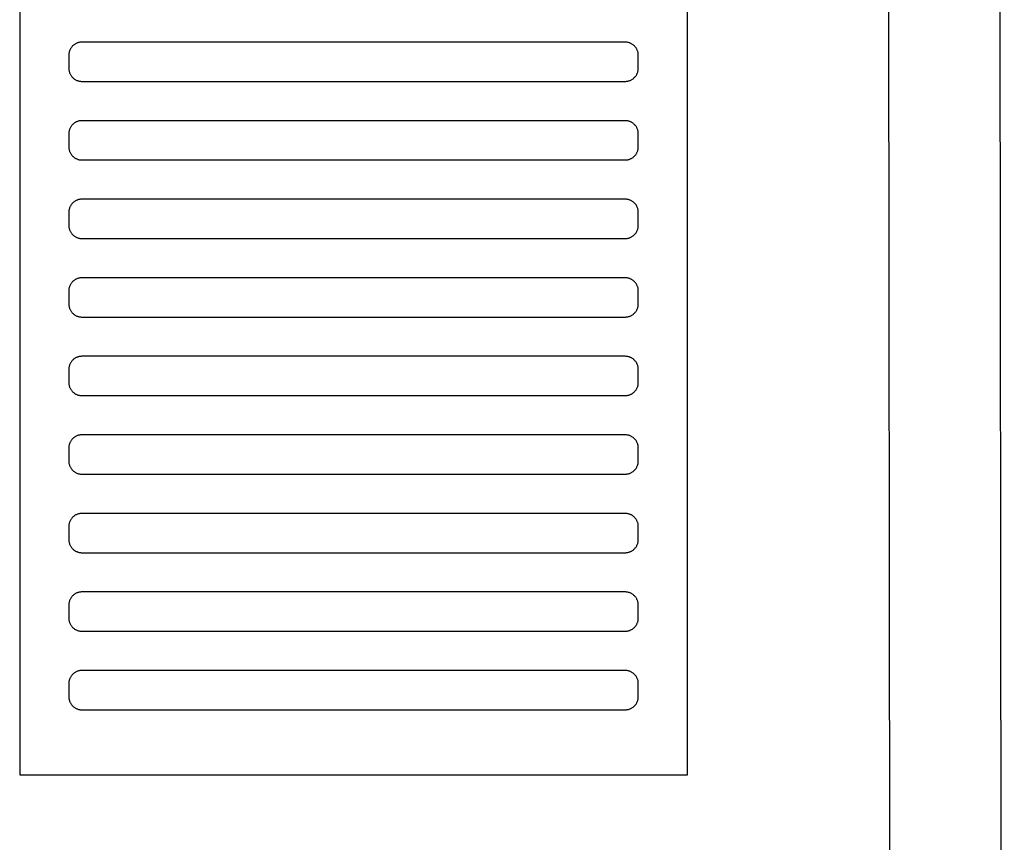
# Model space of a CAD drawing. Header units: millimetres. Extents: x -32221 to 212500, y 31663 to 93766.
# Tile 293 of 340: x 88788 to 88939, y 48823 to 48949. Entities that reach past the tile are written whole.
import ezdxf

# ---------------------------------------------------------------- set-up
doc = ezdxf.new("R2010")
doc.units = ezdxf.units.MM
doc.layers.add('Sciany', color=250, linetype='Continuous')
doc.layers.add('Wyposazenie', color=250, linetype='Continuous')

msp = doc.modelspace()

# ---------------------------------------------------------------- linework, layer by layer
at = {"layer": 'Sciany'}
for p, q in [((88921.488, 48475.651), (88918.777, 50705.542)), ((88938.547, 48458.634), (88935.662, 50703.258))]:
    msp.add_line(p, q, dxfattribs=at)
at = {"layer": 'Wyposazenie'}
for points in [[(88890.133, 48833.117), (88890.133, 50348.076), (88788.133, 50348.076), (88788.133, 48833.117)], [(88880.633, 48939.076), (88880.736, 48939.079), (88880.837, 48939.087), (88880.937, 48939.099), (88881.035, 48939.117), (88881.132, 48939.139), (88881.227, 48939.166), (88881.32, 48939.198), (88881.411, 48939.234), (88881.499, 48939.274), (88881.586, 48939.318), (88881.669, 48939.366), (88881.75, 48939.418), (88881.829, 48939.474), (88881.904, 48939.533), (88881.977, 48939.596), (88882.047, 48939.663), (88882.113, 48939.732), (88882.176, 48939.805), (88882.235, 48939.88), (88882.291, 48939.959), (88882.343, 48940.04), (88882.391, 48940.124), (88882.435, 48940.21), (88882.475, 48940.298), (88882.511, 48940.389), (88882.543, 48940.482), (88882.57, 48940.577), (88882.592, 48940.674), (88882.61, 48940.772), (88882.622, 48940.872), (88882.63, 48940.974), (88882.633, 48941.076), (88882.633, 48943.076), (88882.63, 48943.179), (88882.622, 48943.281), (88882.61, 48943.381), (88882.592, 48943.479), (88882.57, 48943.576), (88882.543, 48943.671), (88882.511, 48943.764), (88882.475, 48943.854), (88882.435, 48943.943), (88882.391, 48944.029), (88882.343, 48944.113), (88882.291, 48944.194), (88882.235, 48944.273), (88882.176, 48944.348), (88882.113, 48944.421), (88882.047, 48944.49), (88881.977, 48944.556), (88881.904, 48944.619), (88881.829, 48944.679), (88881.75, 48944.735), (88881.669, 48944.787), (88881.586, 48944.835), (88881.499, 48944.879), (88881.411, 48944.919), (88881.32, 48944.955), (88881.227, 48944.986), (88881.132, 48945.013), (88881.035, 48945.036), (88880.937, 48945.053), (88880.837, 48945.066), (88880.736, 48945.074), (88880.633, 48945.076), (88797.633, 48945.076), (88797.53, 48945.074), (88797.428, 48945.066), (88797.328, 48945.053), (88797.23, 48945.036), (88797.133, 48945.013), (88797.038, 48944.986), (88796.945, 48944.955), (88796.855, 48944.919), (88796.766, 48944.879), (88796.68, 48944.835), (88796.596, 48944.787), (88796.515, 48944.735), (88796.436, 48944.679), (88796.361, 48944.619), (88796.288, 48944.556), (88796.219, 48944.49), (88796.153, 48944.421), (88796.09, 48944.348), (88796.03, 48944.273), (88795.975, 48944.194), (88795.922, 48944.113), (88795.874, 48944.029), (88795.83, 48943.943), (88795.79, 48943.854), (88795.754, 48943.764), (88795.723, 48943.671), (88795.696, 48943.576), (88795.673, 48943.479), (88795.656, 48943.381), (88795.643, 48943.281), (88795.635, 48943.179), (88795.633, 48943.076), (88795.633, 48941.076), (88795.635, 48940.974), (88795.643, 48940.872), (88795.656, 48940.772), (88795.673, 48940.674), (88795.696, 48940.577), (88795.723, 48940.482), (88795.754, 48940.389), (88795.79, 48940.298), (88795.83, 48940.21), (88795.874, 48940.124), (88795.922, 48940.04), (88795.975, 48939.959), (88796.03, 48939.88), (88796.09, 48939.805), (88796.153, 48939.732), (88796.219, 48939.663), (88796.288, 48939.596), (88796.361, 48939.533), (88796.436, 48939.474), (88796.515, 48939.418), (88796.596, 48939.366), (88796.68, 48939.318), (88796.766, 48939.274), (88796.855, 48939.234), (88796.945, 48939.198), (88797.038, 48939.166), (88797.133, 48939.139), (88797.23, 48939.117), (88797.328, 48939.099), (88797.428, 48939.087), (88797.53, 48939.079), (88797.633, 48939.076)], [(88880.633, 48927.076), (88880.736, 48927.079), (88880.837, 48927.087), (88880.937, 48927.099), (88881.035, 48927.117), (88881.132, 48927.139), (88881.227, 48927.166), (88881.32, 48927.198), (88881.411, 48927.234), (88881.499, 48927.274), (88881.586, 48927.318), (88881.669, 48927.366), (88881.75, 48927.418), (88881.829, 48927.474), (88881.904, 48927.533), (88881.977, 48927.596), (88882.047, 48927.663), (88882.113, 48927.732), (88882.176, 48927.805), (88882.235, 48927.88), (88882.291, 48927.959), (88882.343, 48928.04), (88882.391, 48928.124), (88882.435, 48928.21), (88882.475, 48928.298), (88882.511, 48928.389), (88882.543, 48928.482), (88882.57, 48928.577), (88882.592, 48928.674), (88882.61, 48928.772), (88882.622, 48928.872), (88882.63, 48928.974), (88882.633, 48929.076), (88882.633, 48931.076), (88882.63, 48931.179), (88882.622, 48931.281), (88882.61, 48931.381), (88882.592, 48931.479), (88882.57, 48931.576), (88882.543, 48931.671), (88882.511, 48931.764), (88882.475, 48931.854), (88882.435, 48931.943), (88882.391, 48932.029), (88882.343, 48932.113), (88882.291, 48932.194), (88882.235, 48932.273), (88882.176, 48932.348), (88882.113, 48932.421), (88882.047, 48932.49), (88881.977, 48932.556), (88881.904, 48932.619), (88881.829, 48932.679), (88881.75, 48932.735), (88881.669, 48932.787), (88881.586, 48932.835), (88881.499, 48932.879), (88881.411, 48932.919), (88881.32, 48932.955), (88881.227, 48932.986), (88881.132, 48933.013), (88881.035, 48933.036), (88880.937, 48933.053), (88880.837, 48933.066), (88880.736, 48933.074), (88880.633, 48933.076), (88797.633, 48933.076), (88797.53, 48933.074), (88797.428, 48933.066), (88797.328, 48933.053), (88797.23, 48933.036), (88797.133, 48933.013), (88797.038, 48932.986), (88796.945, 48932.955), (88796.855, 48932.919), (88796.766, 48932.879), (88796.68, 48932.835), (88796.596, 48932.787), (88796.515, 48932.735), (88796.436, 48932.679), (88796.361, 48932.619), (88796.288, 48932.556), (88796.219, 48932.49), (88796.153, 48932.421), (88796.09, 48932.348), (88796.03, 48932.273), (88795.975, 48932.194), (88795.922, 48932.113), (88795.874, 48932.029), (88795.83, 48931.943), (88795.79, 48931.854), (88795.754, 48931.764), (88795.723, 48931.671), (88795.696, 48931.576), (88795.673, 48931.479), (88795.656, 48931.381), (88795.643, 48931.281), (88795.635, 48931.179), (88795.633, 48931.076), (88795.633, 48929.076), (88795.635, 48928.974), (88795.643, 48928.872), (88795.656, 48928.772), (88795.673, 48928.674), (88795.696, 48928.577), (88795.723, 48928.482), (88795.754, 48928.389), (88795.79, 48928.298), (88795.83, 48928.21), (88795.874, 48928.124), (88795.922, 48928.04), (88795.975, 48927.959), (88796.03, 48927.88), (88796.09, 48927.805), (88796.153, 48927.732), (88796.219, 48927.663), (88796.288, 48927.596), (88796.361, 48927.533), (88796.436, 48927.474), (88796.515, 48927.418), (88796.596, 48927.366), (88796.68, 48927.318), (88796.766, 48927.274), (88796.855, 48927.234), (88796.945, 48927.198), (88797.038, 48927.166), (88797.133, 48927.139), (88797.23, 48927.117), (88797.328, 48927.099), (88797.428, 48927.087), (88797.53, 48927.079), (88797.633, 48927.076)], [(88880.633, 48915.076), (88880.736, 48915.079), (88880.837, 48915.087), (88880.937, 48915.099), (88881.035, 48915.117), (88881.132, 48915.139), (88881.227, 48915.166), (88881.32, 48915.198), (88881.411, 48915.234), (88881.499, 48915.274), (88881.586, 48915.318), (88881.669, 48915.366), (88881.75, 48915.418), (88881.829, 48915.474), (88881.904, 48915.533), (88881.977, 48915.596), (88882.047, 48915.663), (88882.113, 48915.732), (88882.176, 48915.805), (88882.235, 48915.88), (88882.291, 48915.959), (88882.343, 48916.04), (88882.391, 48916.124), (88882.435, 48916.21), (88882.475, 48916.298), (88882.511, 48916.389), (88882.543, 48916.482), (88882.57, 48916.577), (88882.592, 48916.674), (88882.61, 48916.772), (88882.622, 48916.872), (88882.63, 48916.974), (88882.633, 48917.076), (88882.633, 48919.076), (88882.63, 48919.179), (88882.622, 48919.281), (88882.61, 48919.381), (88882.592, 48919.479), (88882.57, 48919.576), (88882.543, 48919.671), (88882.511, 48919.764), (88882.475, 48919.854), (88882.435, 48919.943), (88882.391, 48920.029), (88882.343, 48920.113), (88882.291, 48920.194), (88882.235, 48920.273), (88882.176, 48920.348), (88882.113, 48920.421), (88882.047, 48920.49), (88881.977, 48920.556), (88881.904, 48920.619), (88881.829, 48920.679), (88881.75, 48920.735), (88881.669, 48920.787), (88881.586, 48920.835), (88881.499, 48920.879), (88881.411, 48920.919), (88881.32, 48920.955), (88881.227, 48920.986), (88881.132, 48921.013), (88881.035, 48921.036), (88880.937, 48921.053), (88880.837, 48921.066), (88880.736, 48921.074), (88880.633, 48921.076), (88797.633, 48921.076), (88797.53, 48921.074), (88797.428, 48921.066), (88797.328, 48921.053), (88797.23, 48921.036), (88797.133, 48921.013), (88797.038, 48920.986), (88796.945, 48920.955), (88796.855, 48920.919), (88796.766, 48920.879), (88796.68, 48920.835), (88796.596, 48920.787), (88796.515, 48920.735), (88796.436, 48920.679), (88796.361, 48920.619), (88796.288, 48920.556), (88796.219, 48920.49), (88796.153, 48920.421), (88796.09, 48920.348), (88796.03, 48920.273), (88795.975, 48920.194), (88795.922, 48920.113), (88795.874, 48920.029), (88795.83, 48919.943), (88795.79, 48919.854), (88795.754, 48919.764), (88795.723, 48919.671), (88795.696, 48919.576), (88795.673, 48919.479), (88795.656, 48919.381), (88795.643, 48919.281), (88795.635, 48919.179), (88795.633, 48919.076), (88795.633, 48917.076), (88795.635, 48916.974), (88795.643, 48916.872), (88795.656, 48916.772), (88795.673, 48916.674), (88795.696, 48916.577), (88795.723, 48916.482), (88795.754, 48916.389), (88795.79, 48916.298), (88795.83, 48916.21), (88795.874, 48916.124), (88795.922, 48916.04), (88795.975, 48915.959), (88796.03, 48915.88), (88796.09, 48915.805), (88796.153, 48915.732), (88796.219, 48915.663), (88796.288, 48915.596), (88796.361, 48915.533), (88796.436, 48915.474), (88796.515, 48915.418), (88796.596, 48915.366), (88796.68, 48915.318), (88796.766, 48915.274), (88796.855, 48915.234), (88796.945, 48915.198), (88797.038, 48915.166), (88797.133, 48915.139), (88797.23, 48915.117), (88797.328, 48915.099), (88797.428, 48915.087), (88797.53, 48915.079), (88797.633, 48915.076)], [(88880.633, 48903.076), (88880.736, 48903.079), (88880.837, 48903.087), (88880.937, 48903.099), (88881.035, 48903.117), (88881.132, 48903.139), (88881.227, 48903.166), (88881.32, 48903.198), (88881.411, 48903.234), (88881.499, 48903.274), (88881.586, 48903.318), (88881.669, 48903.366), (88881.75, 48903.418), (88881.829, 48903.474), (88881.904, 48903.533), (88881.977, 48903.596), (88882.047, 48903.663), (88882.113, 48903.732), (88882.176, 48903.805), (88882.235, 48903.88), (88882.291, 48903.959), (88882.343, 48904.04), (88882.391, 48904.124), (88882.435, 48904.21), (88882.475, 48904.298), (88882.511, 48904.389), (88882.543, 48904.482), (88882.57, 48904.577), (88882.592, 48904.674), (88882.61, 48904.772), (88882.622, 48904.872), (88882.63, 48904.974), (88882.633, 48905.076), (88882.633, 48907.076), (88882.63, 48907.179), (88882.622, 48907.281), (88882.61, 48907.381), (88882.592, 48907.479), (88882.57, 48907.576), (88882.543, 48907.671), (88882.511, 48907.764), (88882.475, 48907.854), (88882.435, 48907.943), (88882.391, 48908.029), (88882.343, 48908.113), (88882.291, 48908.194), (88882.235, 48908.273), (88882.176, 48908.348), (88882.113, 48908.421), (88882.047, 48908.49), (88881.977, 48908.556), (88881.904, 48908.619), (88881.829, 48908.679), (88881.75, 48908.735), (88881.669, 48908.787), (88881.586, 48908.835), (88881.499, 48908.879), (88881.411, 48908.919), (88881.32, 48908.955), (88881.227, 48908.986), (88881.132, 48909.013), (88881.035, 48909.036), (88880.937, 48909.053), (88880.837, 48909.066), (88880.736, 48909.074), (88880.633, 48909.076), (88797.633, 48909.076), (88797.53, 48909.074), (88797.428, 48909.066), (88797.328, 48909.053), (88797.23, 48909.036), (88797.133, 48909.013), (88797.038, 48908.986), (88796.945, 48908.955), (88796.855, 48908.919), (88796.766, 48908.879), (88796.68, 48908.835), (88796.596, 48908.787), (88796.515, 48908.735), (88796.436, 48908.679), (88796.361, 48908.619), (88796.288, 48908.556), (88796.219, 48908.49), (88796.153, 48908.421), (88796.09, 48908.348), (88796.03, 48908.273), (88795.975, 48908.194), (88795.922, 48908.113), (88795.874, 48908.029), (88795.83, 48907.943), (88795.79, 48907.854), (88795.754, 48907.764), (88795.723, 48907.671), (88795.696, 48907.576), (88795.673, 48907.479), (88795.656, 48907.381), (88795.643, 48907.281), (88795.635, 48907.179), (88795.633, 48907.076), (88795.633, 48905.076), (88795.635, 48904.974), (88795.643, 48904.872), (88795.656, 48904.772), (88795.673, 48904.674), (88795.696, 48904.577), (88795.723, 48904.482), (88795.754, 48904.389), (88795.79, 48904.298), (88795.83, 48904.21), (88795.874, 48904.124), (88795.922, 48904.04), (88795.975, 48903.959), (88796.03, 48903.88), (88796.09, 48903.805), (88796.153, 48903.732), (88796.219, 48903.663), (88796.288, 48903.596), (88796.361, 48903.533), (88796.436, 48903.474), (88796.515, 48903.418), (88796.596, 48903.366), (88796.68, 48903.318), (88796.766, 48903.274), (88796.855, 48903.234), (88796.945, 48903.198), (88797.038, 48903.166), (88797.133, 48903.139), (88797.23, 48903.117), (88797.328, 48903.099), (88797.428, 48903.087), (88797.53, 48903.079), (88797.633, 48903.076)], [(88880.633, 48891.076), (88880.736, 48891.079), (88880.837, 48891.087), (88880.937, 48891.099), (88881.035, 48891.117), (88881.132, 48891.139), (88881.227, 48891.166), (88881.32, 48891.198), (88881.411, 48891.234), (88881.499, 48891.274), (88881.586, 48891.318), (88881.669, 48891.366), (88881.75, 48891.418), (88881.829, 48891.474), (88881.904, 48891.533), (88881.977, 48891.596), (88882.047, 48891.663), (88882.113, 48891.732), (88882.176, 48891.805), (88882.235, 48891.88), (88882.291, 48891.959), (88882.343, 48892.04), (88882.391, 48892.124), (88882.435, 48892.21), (88882.475, 48892.298), (88882.511, 48892.389), (88882.543, 48892.482), (88882.57, 48892.577), (88882.592, 48892.674), (88882.61, 48892.772), (88882.622, 48892.872), (88882.63, 48892.974), (88882.633, 48893.076), (88882.633, 48895.076), (88882.63, 48895.179), (88882.622, 48895.281), (88882.61, 48895.381), (88882.592, 48895.479), (88882.57, 48895.576), (88882.543, 48895.671), (88882.511, 48895.764), (88882.475, 48895.854), (88882.435, 48895.943), (88882.391, 48896.029), (88882.343, 48896.113), (88882.291, 48896.194), (88882.235, 48896.273), (88882.176, 48896.348), (88882.113, 48896.421), (88882.047, 48896.49), (88881.977, 48896.556), (88881.904, 48896.619), (88881.829, 48896.679), (88881.75, 48896.735), (88881.669, 48896.787), (88881.586, 48896.835), (88881.499, 48896.879), (88881.411, 48896.919), (88881.32, 48896.955), (88881.227, 48896.986), (88881.132, 48897.013), (88881.035, 48897.036), (88880.937, 48897.053), (88880.837, 48897.066), (88880.736, 48897.074), (88880.633, 48897.076), (88797.633, 48897.076), (88797.53, 48897.074), (88797.428, 48897.066), (88797.328, 48897.053), (88797.23, 48897.036), (88797.133, 48897.013), (88797.038, 48896.986), (88796.945, 48896.955), (88796.855, 48896.919), (88796.766, 48896.879), (88796.68, 48896.835), (88796.596, 48896.787), (88796.515, 48896.735), (88796.436, 48896.679), (88796.361, 48896.619), (88796.288, 48896.556), (88796.219, 48896.49), (88796.153, 48896.421), (88796.09, 48896.348), (88796.03, 48896.273), (88795.975, 48896.194), (88795.922, 48896.113), (88795.874, 48896.029), (88795.83, 48895.943), (88795.79, 48895.854), (88795.754, 48895.764), (88795.723, 48895.671), (88795.696, 48895.576), (88795.673, 48895.479), (88795.656, 48895.381), (88795.643, 48895.281), (88795.635, 48895.179), (88795.633, 48895.076), (88795.633, 48893.076), (88795.635, 48892.974), (88795.643, 48892.872), (88795.656, 48892.772), (88795.673, 48892.674), (88795.696, 48892.577), (88795.723, 48892.482), (88795.754, 48892.389), (88795.79, 48892.298), (88795.83, 48892.21), (88795.874, 48892.124), (88795.922, 48892.04), (88795.975, 48891.959), (88796.03, 48891.88), (88796.09, 48891.805), (88796.153, 48891.732), (88796.219, 48891.663), (88796.288, 48891.596), (88796.361, 48891.533), (88796.436, 48891.474), (88796.515, 48891.418), (88796.596, 48891.366), (88796.68, 48891.318), (88796.766, 48891.274), (88796.855, 48891.234), (88796.945, 48891.198), (88797.038, 48891.166), (88797.133, 48891.139), (88797.23, 48891.117), (88797.328, 48891.099), (88797.428, 48891.087), (88797.53, 48891.079), (88797.633, 48891.076)], [(88880.633, 48879.076), (88880.736, 48879.079), (88880.837, 48879.087), (88880.937, 48879.099), (88881.035, 48879.117), (88881.132, 48879.139), (88881.227, 48879.166), (88881.32, 48879.198), (88881.411, 48879.234), (88881.499, 48879.274), (88881.586, 48879.318), (88881.669, 48879.366), (88881.75, 48879.418), (88881.829, 48879.474), (88881.904, 48879.533), (88881.977, 48879.596), (88882.047, 48879.663), (88882.113, 48879.732), (88882.176, 48879.805), (88882.235, 48879.88), (88882.291, 48879.959), (88882.343, 48880.04), (88882.391, 48880.124), (88882.435, 48880.21), (88882.475, 48880.298), (88882.511, 48880.389), (88882.543, 48880.482), (88882.57, 48880.577), (88882.592, 48880.674), (88882.61, 48880.772), (88882.622, 48880.872), (88882.63, 48880.974), (88882.633, 48881.076), (88882.633, 48883.076), (88882.63, 48883.179), (88882.622, 48883.281), (88882.61, 48883.381), (88882.592, 48883.479), (88882.57, 48883.576), (88882.543, 48883.671), (88882.511, 48883.764), (88882.475, 48883.854), (88882.435, 48883.943), (88882.391, 48884.029), (88882.343, 48884.113), (88882.291, 48884.194), (88882.235, 48884.273), (88882.176, 48884.348), (88882.113, 48884.421), (88882.047, 48884.49), (88881.977, 48884.556), (88881.904, 48884.619), (88881.829, 48884.679), (88881.75, 48884.735), (88881.669, 48884.787), (88881.586, 48884.835), (88881.499, 48884.879), (88881.411, 48884.919), (88881.32, 48884.955), (88881.227, 48884.986), (88881.132, 48885.013), (88881.035, 48885.036), (88880.937, 48885.053), (88880.837, 48885.066), (88880.736, 48885.074), (88880.633, 48885.076), (88797.633, 48885.076), (88797.53, 48885.074), (88797.428, 48885.066), (88797.328, 48885.053), (88797.23, 48885.036), (88797.133, 48885.013), (88797.038, 48884.986), (88796.945, 48884.955), (88796.855, 48884.919), (88796.766, 48884.879), (88796.68, 48884.835), (88796.596, 48884.787), (88796.515, 48884.735), (88796.436, 48884.679), (88796.361, 48884.619), (88796.288, 48884.556), (88796.219, 48884.49), (88796.153, 48884.421), (88796.09, 48884.348), (88796.03, 48884.273), (88795.975, 48884.194), (88795.922, 48884.113), (88795.874, 48884.029), (88795.83, 48883.943), (88795.79, 48883.854), (88795.754, 48883.764), (88795.723, 48883.671), (88795.696, 48883.576), (88795.673, 48883.479), (88795.656, 48883.381), (88795.643, 48883.281), (88795.635, 48883.179), (88795.633, 48883.076), (88795.633, 48881.076), (88795.635, 48880.974), (88795.643, 48880.872), (88795.656, 48880.772), (88795.673, 48880.674), (88795.696, 48880.577), (88795.723, 48880.482), (88795.754, 48880.389), (88795.79, 48880.298), (88795.83, 48880.21), (88795.874, 48880.124), (88795.922, 48880.04), (88795.975, 48879.959), (88796.03, 48879.88), (88796.09, 48879.805), (88796.153, 48879.732), (88796.219, 48879.663), (88796.288, 48879.596), (88796.361, 48879.533), (88796.436, 48879.474), (88796.515, 48879.418), (88796.596, 48879.366), (88796.68, 48879.318), (88796.766, 48879.274), (88796.855, 48879.234), (88796.945, 48879.198), (88797.038, 48879.166), (88797.133, 48879.139), (88797.23, 48879.117), (88797.328, 48879.099), (88797.428, 48879.087), (88797.53, 48879.079), (88797.633, 48879.076)], [(88880.633, 48867.076), (88880.736, 48867.079), (88880.837, 48867.087), (88880.937, 48867.099), (88881.035, 48867.117), (88881.132, 48867.139), (88881.227, 48867.166), (88881.32, 48867.198), (88881.411, 48867.234), (88881.499, 48867.274), (88881.586, 48867.318), (88881.669, 48867.366), (88881.75, 48867.418), (88881.829, 48867.474), (88881.904, 48867.533), (88881.977, 48867.596), (88882.047, 48867.663), (88882.113, 48867.732), (88882.176, 48867.805), (88882.235, 48867.88), (88882.291, 48867.959), (88882.343, 48868.04), (88882.391, 48868.124), (88882.435, 48868.21), (88882.475, 48868.298), (88882.511, 48868.389), (88882.543, 48868.482), (88882.57, 48868.577), (88882.592, 48868.674), (88882.61, 48868.772), (88882.622, 48868.872), (88882.63, 48868.974), (88882.633, 48869.076), (88882.633, 48871.076), (88882.63, 48871.179), (88882.622, 48871.281), (88882.61, 48871.381), (88882.592, 48871.479), (88882.57, 48871.576), (88882.543, 48871.671), (88882.511, 48871.764), (88882.475, 48871.854), (88882.435, 48871.943), (88882.391, 48872.029), (88882.343, 48872.113), (88882.291, 48872.194), (88882.235, 48872.273), (88882.176, 48872.348), (88882.113, 48872.421), (88882.047, 48872.49), (88881.977, 48872.556), (88881.904, 48872.619), (88881.829, 48872.679), (88881.75, 48872.735), (88881.669, 48872.787), (88881.586, 48872.835), (88881.499, 48872.879), (88881.411, 48872.919), (88881.32, 48872.955), (88881.227, 48872.986), (88881.132, 48873.013), (88881.035, 48873.036), (88880.937, 48873.053), (88880.837, 48873.066), (88880.736, 48873.074), (88880.633, 48873.076), (88797.633, 48873.076), (88797.53, 48873.074), (88797.428, 48873.066), (88797.328, 48873.053), (88797.23, 48873.036), (88797.133, 48873.013), (88797.038, 48872.986), (88796.945, 48872.955), (88796.855, 48872.919), (88796.766, 48872.879), (88796.68, 48872.835), (88796.596, 48872.787), (88796.515, 48872.735), (88796.436, 48872.679), (88796.361, 48872.619), (88796.288, 48872.556), (88796.219, 48872.49), (88796.153, 48872.421), (88796.09, 48872.348), (88796.03, 48872.273), (88795.975, 48872.194), (88795.922, 48872.113), (88795.874, 48872.029), (88795.83, 48871.943), (88795.79, 48871.854), (88795.754, 48871.764), (88795.723, 48871.671), (88795.696, 48871.576), (88795.673, 48871.479), (88795.656, 48871.381), (88795.643, 48871.281), (88795.635, 48871.179), (88795.633, 48871.076), (88795.633, 48869.076), (88795.635, 48868.974), (88795.643, 48868.872), (88795.656, 48868.772), (88795.673, 48868.674), (88795.696, 48868.577), (88795.723, 48868.482), (88795.754, 48868.389), (88795.79, 48868.298), (88795.83, 48868.21), (88795.874, 48868.124), (88795.922, 48868.04), (88795.975, 48867.959), (88796.03, 48867.88), (88796.09, 48867.805), (88796.153, 48867.732), (88796.219, 48867.663), (88796.288, 48867.596), (88796.361, 48867.533), (88796.436, 48867.474), (88796.515, 48867.418), (88796.596, 48867.366), (88796.68, 48867.318), (88796.766, 48867.274), (88796.855, 48867.234), (88796.945, 48867.198), (88797.038, 48867.166), (88797.133, 48867.139), (88797.23, 48867.117), (88797.328, 48867.099), (88797.428, 48867.087), (88797.53, 48867.079), (88797.633, 48867.076)], [(88880.633, 48855.076), (88880.736, 48855.079), (88880.837, 48855.087), (88880.937, 48855.099), (88881.035, 48855.117), (88881.132, 48855.139), (88881.227, 48855.166), (88881.32, 48855.198), (88881.411, 48855.234), (88881.499, 48855.274), (88881.586, 48855.318), (88881.669, 48855.366), (88881.75, 48855.418), (88881.829, 48855.474), (88881.904, 48855.533), (88881.977, 48855.596), (88882.047, 48855.663), (88882.113, 48855.732), (88882.176, 48855.805), (88882.235, 48855.88), (88882.291, 48855.959), (88882.343, 48856.04), (88882.391, 48856.124), (88882.435, 48856.21), (88882.475, 48856.298), (88882.511, 48856.389), (88882.543, 48856.482), (88882.57, 48856.577), (88882.592, 48856.674), (88882.61, 48856.772), (88882.622, 48856.872), (88882.63, 48856.974), (88882.633, 48857.076), (88882.633, 48859.076), (88882.63, 48859.179), (88882.622, 48859.281), (88882.61, 48859.381), (88882.592, 48859.479), (88882.57, 48859.576), (88882.543, 48859.671), (88882.511, 48859.764), (88882.475, 48859.854), (88882.435, 48859.943), (88882.391, 48860.029), (88882.343, 48860.113), (88882.291, 48860.194), (88882.235, 48860.273), (88882.176, 48860.348), (88882.113, 48860.421), (88882.047, 48860.49), (88881.977, 48860.556), (88881.904, 48860.619), (88881.829, 48860.679), (88881.75, 48860.735), (88881.669, 48860.787), (88881.586, 48860.835), (88881.499, 48860.879), (88881.411, 48860.919), (88881.32, 48860.955), (88881.227, 48860.986), (88881.132, 48861.013), (88881.035, 48861.036), (88880.937, 48861.053), (88880.837, 48861.066), (88880.736, 48861.074), (88880.633, 48861.076), (88797.633, 48861.076), (88797.53, 48861.074), (88797.428, 48861.066), (88797.328, 48861.053), (88797.23, 48861.036), (88797.133, 48861.013), (88797.038, 48860.986), (88796.945, 48860.955), (88796.855, 48860.919), (88796.766, 48860.879), (88796.68, 48860.835), (88796.596, 48860.787), (88796.515, 48860.735), (88796.436, 48860.679), (88796.361, 48860.619), (88796.288, 48860.556), (88796.219, 48860.49), (88796.153, 48860.421), (88796.09, 48860.348), (88796.03, 48860.273), (88795.975, 48860.194), (88795.922, 48860.113), (88795.874, 48860.029), (88795.83, 48859.943), (88795.79, 48859.854), (88795.754, 48859.764), (88795.723, 48859.671), (88795.696, 48859.576), (88795.673, 48859.479), (88795.656, 48859.381), (88795.643, 48859.281), (88795.635, 48859.179), (88795.633, 48859.076), (88795.633, 48857.076), (88795.635, 48856.974), (88795.643, 48856.872), (88795.656, 48856.772), (88795.673, 48856.674), (88795.696, 48856.577), (88795.723, 48856.482), (88795.754, 48856.389), (88795.79, 48856.298), (88795.83, 48856.21), (88795.874, 48856.124), (88795.922, 48856.04), (88795.975, 48855.959), (88796.03, 48855.88), (88796.09, 48855.805), (88796.153, 48855.732), (88796.219, 48855.663), (88796.288, 48855.596), (88796.361, 48855.533), (88796.436, 48855.474), (88796.515, 48855.418), (88796.596, 48855.366), (88796.68, 48855.318), (88796.766, 48855.274), (88796.855, 48855.234), (88796.945, 48855.198), (88797.038, 48855.166), (88797.133, 48855.139), (88797.23, 48855.117), (88797.328, 48855.099), (88797.428, 48855.087), (88797.53, 48855.079), (88797.633, 48855.076)], [(88880.633, 48843.076), (88880.736, 48843.079), (88880.837, 48843.087), (88880.937, 48843.099), (88881.035, 48843.117), (88881.132, 48843.139), (88881.227, 48843.166), (88881.32, 48843.198), (88881.411, 48843.234), (88881.499, 48843.274), (88881.586, 48843.318), (88881.669, 48843.366), (88881.75, 48843.418), (88881.829, 48843.474), (88881.904, 48843.533), (88881.977, 48843.596), (88882.047, 48843.663), (88882.113, 48843.732), (88882.176, 48843.805), (88882.235, 48843.88), (88882.291, 48843.959), (88882.343, 48844.04), (88882.391, 48844.124), (88882.435, 48844.21), (88882.475, 48844.298), (88882.511, 48844.389), (88882.543, 48844.482), (88882.57, 48844.577), (88882.592, 48844.674), (88882.61, 48844.772), (88882.622, 48844.872), (88882.63, 48844.974), (88882.633, 48845.076), (88882.633, 48847.076), (88882.63, 48847.179), (88882.622, 48847.281), (88882.61, 48847.381), (88882.592, 48847.479), (88882.57, 48847.576), (88882.543, 48847.671), (88882.511, 48847.764), (88882.475, 48847.854), (88882.435, 48847.943), (88882.391, 48848.029), (88882.343, 48848.113), (88882.291, 48848.194), (88882.235, 48848.273), (88882.176, 48848.348), (88882.113, 48848.421), (88882.047, 48848.49), (88881.977, 48848.556), (88881.904, 48848.619), (88881.829, 48848.679), (88881.75, 48848.735), (88881.669, 48848.787), (88881.586, 48848.835), (88881.499, 48848.879), (88881.411, 48848.919), (88881.32, 48848.955), (88881.227, 48848.986), (88881.132, 48849.013), (88881.035, 48849.036), (88880.937, 48849.053), (88880.837, 48849.066), (88880.736, 48849.074), (88880.633, 48849.076), (88797.633, 48849.076), (88797.53, 48849.074), (88797.428, 48849.066), (88797.328, 48849.053), (88797.23, 48849.036), (88797.133, 48849.013), (88797.038, 48848.986), (88796.945, 48848.955), (88796.855, 48848.919), (88796.766, 48848.879), (88796.68, 48848.835), (88796.596, 48848.787), (88796.515, 48848.735), (88796.436, 48848.679), (88796.361, 48848.619), (88796.288, 48848.556), (88796.219, 48848.49), (88796.153, 48848.421), (88796.09, 48848.348), (88796.03, 48848.273), (88795.975, 48848.194), (88795.922, 48848.113), (88795.874, 48848.029), (88795.83, 48847.943), (88795.79, 48847.854), (88795.754, 48847.764), (88795.723, 48847.671), (88795.696, 48847.576), (88795.673, 48847.479), (88795.656, 48847.381), (88795.643, 48847.281), (88795.635, 48847.179), (88795.633, 48847.076), (88795.633, 48845.076), (88795.635, 48844.974), (88795.643, 48844.872), (88795.656, 48844.772), (88795.673, 48844.674), (88795.696, 48844.577), (88795.723, 48844.482), (88795.754, 48844.389), (88795.79, 48844.298), (88795.83, 48844.21), (88795.874, 48844.124), (88795.922, 48844.04), (88795.975, 48843.959), (88796.03, 48843.88), (88796.09, 48843.805), (88796.153, 48843.732), (88796.219, 48843.663), (88796.288, 48843.596), (88796.361, 48843.533), (88796.436, 48843.474), (88796.515, 48843.418), (88796.596, 48843.366), (88796.68, 48843.318), (88796.766, 48843.274), (88796.855, 48843.234), (88796.945, 48843.198), (88797.038, 48843.166), (88797.133, 48843.139), (88797.23, 48843.117), (88797.328, 48843.099), (88797.428, 48843.087), (88797.53, 48843.079), (88797.633, 48843.076)]]:
    msp.add_lwpolyline(points, close=True, dxfattribs=at)

doc.saveas('drawing.dxf')
